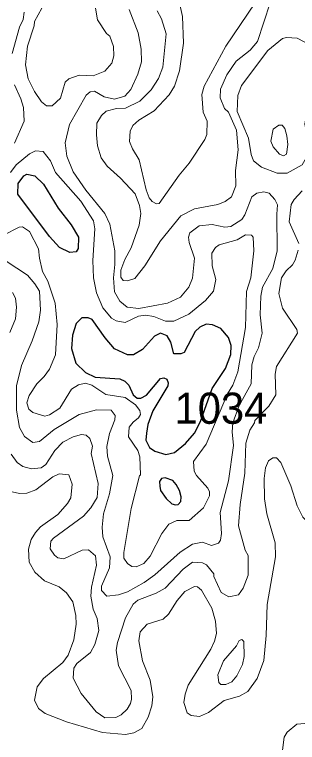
# Model space of a CAD drawing. Extents: x 763.2 to 816.8, y 7896.5 to 7952.7.
# Drawn here: x 765.593 to 767.045, y 7916.968 to 7920.701 of the extents above; entities that cross this region are included whole.
import ezdxf

# ---------------------------------------------------------------- set-up
doc = ezdxf.new("R2010")
doc.units = 0
doc.header["$LTSCALE"] = 0.064
doc.layers.add('1', color=7, linetype='Continuous', lineweight=25)
doc.layers.add('2', color=7, linetype='Continuous', lineweight=13)
doc.layers.add('21', color=7, linetype='Continuous')

msp = doc.modelspace()

# ---------------------------------------------------------------- linework, layer by layer
at = {"layer": '1'}
for points in [[(765.8238, 7919.5064), (765.772, 7919.5624), (765.6108, 7919.7808), (765.6124, 7919.835), (765.6414, 7919.8739), (765.657, 7919.8821), (765.6976, 7919.8744), (765.7419, 7919.8318), (765.8174, 7919.708), (765.8838, 7919.6224), (765.9208, 7919.5603), (765.9195, 7919.5023), (765.9094, 7919.4838), (765.877, 7919.4812)], [(766.5474, 7918.6144), (766.6073, 7918.7834), (766.6763, 7918.8852), (766.7031, 7918.9579), (766.7051, 7919.0038), (766.6911, 7919.0454), (766.6522, 7919.0904), (766.6089, 7919.1101), (766.5769, 7919.1134), (766.5437, 7919.0979), (766.5201, 7919.0763), (766.464, 7918.9686), (766.446, 7918.9611), (766.4112, 7918.9613), (766.3945, 7919.0209), (766.3756, 7919.0529), (766.3414, 7919.0672), (766.3107, 7919.0527), (766.2491, 7918.9834), (766.2032, 7918.9565), (766.1726, 7918.9558), (766.1067, 7918.9874), (766.0581, 7919.044), (765.992, 7919.1372), (765.9704, 7919.1462), (765.9385, 7919.1463), (765.9099, 7919.117), (765.8914, 7919.057), (765.8855, 7918.9891), (765.9078, 7918.9137), (765.9573, 7918.8656), (766.0064, 7918.8423), (766.1338, 7918.8338), (766.16, 7918.8209), (766.1789, 7918.7997), (766.2026, 7918.7515), (766.2216, 7918.7341), (766.2408, 7918.7331), (766.2696, 7918.7494), (766.3424, 7918.8339), (766.3598, 7918.8382), (766.3745, 7918.8313), (766.3807, 7918.8118), (766.3805, 7918.7972), (766.3034, 7918.6683), (766.2764, 7918.5983), (766.2695, 7918.5537), (766.2676, 7918.5176), (766.2861, 7918.4814), (766.3133, 7918.462), (766.3689, 7918.4447), (766.4137, 7918.4558), (766.4703, 7918.5011), (766.5168, 7918.5538)], [(766.4053, 7918.3113), (766.3657, 7918.326), (766.3468, 7918.3224), (766.3369, 7918.3057), (766.3387, 7918.2828), (766.3423, 7918.2601), (766.3705, 7918.2199), (766.3996, 7918.1919), (766.4197, 7918.1869), (766.432, 7918.1887), (766.447, 7918.2032), (766.4485, 7918.2276), (766.4403, 7918.26), (766.4232, 7918.2909)]]:
    msp.add_lwpolyline(points, close=True, dxfattribs=at)
at = {"layer": '2'}
for points in [[(766.4357, 7920.7756), (766.4554, 7920.6923), (766.4602, 7920.5541), (766.4405, 7920.4126), (766.4146, 7920.3344), (766.3868, 7920.2891), (766.3101, 7920.2076), (766.2302, 7920.1604), (766.2008, 7920.1328), (766.1862, 7920.1038), (766.1839, 7920.0496), (766.1987, 7920.0123), (766.2322, 7919.957), (766.2689, 7919.8029), (766.2841, 7919.7619), (766.2989, 7919.7424), (766.3221, 7919.7302), (766.3354, 7919.7316), (766.438, 7919.8782), (766.4885, 7919.9392), (766.5689, 7920.0609), (766.5791, 7920.0857), (766.5814, 7920.1538), (766.5617, 7920.2008), (766.5542, 7920.2917), (766.566, 7920.3344), (766.6768, 7920.5395), (766.8276, 7920.7623)], [(766.9054, 7920.761), (766.84, 7920.564), (766.8024, 7920.5192), (766.7298, 7920.4628), (766.6824, 7920.3929), (766.6493, 7920.3196), (766.6488, 7920.2747), (766.6709, 7920.2197), (766.6909, 7920.2002), (766.7314, 7920.108), (766.741, 7920.0076), (766.7265, 7919.9017), (766.7279, 7919.8223), (766.7065, 7919.7666), (766.6747, 7919.7429), (766.6359, 7919.7273), (766.5161, 7919.7052), (766.4471, 7919.6691), (766.3424, 7919.5416), (766.2626, 7919.4121), (766.2102, 7919.3481), (766.1728, 7919.3358), (766.1514, 7919.3376), (766.1383, 7919.3538), (766.1383, 7919.3897), (766.1592, 7919.445), (766.192, 7919.5041), (766.2327, 7919.6209), (766.2415, 7919.6808), (766.2348, 7919.7224), (766.213, 7919.7814)], [(765.5812, 7920.5014), (765.619, 7920.6361), (765.6369, 7920.6756), (765.6434, 7920.7143)], [(765.7335, 7920.7334), (765.6962, 7920.665), (765.6943, 7920.6428), (765.6599, 7920.5401), (765.6498, 7920.443), (765.6635, 7920.3719), (765.6955, 7920.307), (765.7322, 7920.2542), (765.7566, 7920.2332), (765.7866, 7920.2332), (765.8289, 7920.2728), (765.8524, 7920.3543), (765.8726, 7920.3718), (765.9252, 7920.3902), (765.9972, 7920.388), (766.0563, 7920.4109), (766.0923, 7920.4526), (766.1021, 7920.4899), (766.1008, 7920.5381), (766.0822, 7920.5905), (766.0653, 7920.6049), (766.0186, 7920.6743), (766.0083, 7920.7341)], [(766.1807, 7920.7282), (766.227, 7920.6085), (766.2431, 7920.5244), (766.2449, 7920.4586), (766.2266, 7920.3949), (766.1905, 7920.3167), (766.1588, 7920.2829), (766.1067, 7920.2677), (766.0531, 7920.2788), (766.0032, 7920.3084), (765.9817, 7920.3047), (765.9605, 7920.2884), (765.8759, 7920.1372), (765.8538, 7920.0438), (765.861, 7919.9756), (765.8936, 7919.8953), (765.9598, 7919.8005), (766.0573, 7919.6806), (766.082, 7919.6269), (766.1085, 7919.489), (766.1085, 7919.4187), (766.1003, 7919.3518), (766.1053, 7919.2795), (766.1328, 7919.2309), (766.1717, 7919.2008), (766.231, 7919.1942), (766.3787, 7919.2207), (766.444, 7919.2526), (766.4878, 7919.3028), (766.506, 7919.3499), (766.516, 7919.4526), (766.4888, 7919.5319), (766.4865, 7919.56), (766.4934, 7919.5819)], [(766.0132, 7920.0851), (766.0162, 7920.1443), (766.0391, 7920.1845), (766.0634, 7920.2064), (766.1169, 7920.2194), (766.1633, 7920.2215), (766.2367, 7920.2575), (766.2935, 7920.3156), (766.3325, 7920.3739), (766.3549, 7920.4317), (766.3714, 7920.6019), (766.3475, 7920.6801), (766.3257, 7920.7203)], [(765.5929, 7920.0414), (765.6431, 7920.1549), (765.6386, 7920.2239), (765.6255, 7920.2699), (765.5923, 7920.3403)], [(766.213, 7919.7814), (766.1375, 7919.8618), (766.0688, 7919.9242), (766.0385, 7919.967), (766.0182, 7920.0281), (766.0132, 7920.0851)], [(765.9984, 7919.351), (765.9952, 7919.4408), (766.0048, 7919.6018), (765.9984, 7919.6438), (765.9342, 7919.7447), (765.8039, 7919.8915), (765.778, 7919.9518), (765.7401, 7919.9992), (765.701, 7920.0025), (765.6703, 7919.9864), (765.6024, 7919.9304), (765.5734, 7919.8919)], [(766.759, 7919.6495), (766.7757, 7919.6748), (766.8101, 7919.767), (766.8359, 7919.7854), (766.8718, 7919.7924), (766.8989, 7919.7855), (766.9284, 7919.7529), (766.9431, 7919.7249), (766.9384, 7919.6772), (766.94, 7919.4891), (766.9179, 7919.3984), (766.8654, 7919.3034), (766.8564, 7919.2564), (766.853, 7919.1615), (766.8645, 7919.0667), (766.8449, 7918.9927), (766.8227, 7918.9484), (766.8106, 7918.9046), (766.807, 7918.8068), (766.7459, 7918.6956), (766.7132, 7918.6067), (766.7101, 7918.5615), (766.7164, 7918.4918), (766.6903, 7918.309), (766.6476, 7918.1473), (766.6556, 7918.0395), (766.6503, 7918.0057), (766.6402, 7917.9894), (766.6038, 7917.9784), (766.5582, 7917.9958), (766.5056, 7917.9858), (766.4437, 7917.9434), (766.3137, 7917.8285), (766.2591, 7917.7888), (766.1728, 7917.7409), (766.1275, 7917.7249), (766.0676, 7917.7187), (766.0388, 7917.748), (766.0392, 7917.7701), (766.08, 7917.8632), (766.0838, 7917.9208), (766.0467, 7918.0232), (766.0428, 7918.0724), (766.0495, 7918.1407), (766.0806, 7918.2431)], [(767.0516, 7919.5275), (767.0027, 7919.6387), (767.0125, 7919.7279), (767.0273, 7919.7535), (767.0688, 7919.7977)], [(766.4934, 7919.5819), (766.5407, 7919.6183), (766.6081, 7919.6247), (766.6729, 7919.6101), (766.703, 7919.6136), (766.759, 7919.6495)], [(765.5373, 7919.5692), (765.6169, 7919.6116), (765.6343, 7919.6126), (765.6697, 7919.5884), (765.7163, 7919.5006), (765.7208, 7919.4515), (765.7372, 7919.3832), (765.7642, 7919.3347), (765.8012, 7919.2214), (765.8127, 7919.112), (765.8027, 7918.9566), (765.7724, 7918.8823), (765.7457, 7918.8447), (765.7076, 7918.8079), (765.6678, 7918.7482), (765.6568, 7918.7107), (765.6669, 7918.6767), (765.6864, 7918.6604), (765.7488, 7918.6422), (765.7719, 7918.6484), (765.8256, 7918.6831), (765.8853, 7918.7798), (765.9218, 7918.8016), (765.9571, 7918.8113), (765.9901, 7918.7997), (766.0622, 7918.7519), (766.1603, 7918.7372), (766.214, 7918.699), (766.2362, 7918.6704), (766.2398, 7918.6502), (766.2301, 7918.6328), (766.2015, 7918.6112), (766.181, 7918.5858), (766.1782, 7918.5361), (766.2255, 7918.4662), (766.2366, 7918.4332), (766.2397, 7918.3402), (766.2336, 7918.3355), (766.1914, 7918.1675), (766.1546, 7917.9417), (766.1548, 7917.9124), (766.172, 7917.8865), (766.1949, 7917.8696), (766.2177, 7917.8682), (766.2564, 7917.8864), (766.2899, 7917.9226), (766.3482, 7918.0398), (766.3848, 7918.0877), (766.4262, 7918.1058), (766.4885, 7918.1068), (766.5632, 7918.1716), (766.5931, 7918.2328), (766.5931, 7918.2528), (766.585, 7918.2723), (766.5265, 7918.3374), (766.5147, 7918.3595), (766.5112, 7918.4091), (766.5759, 7918.4972), (766.6854, 7918.7553), (766.7128, 7918.8007), (766.7393, 7918.8697), (766.7775, 7919.0963), (766.7839, 7919.2805), (766.8055, 7919.351), (766.8202, 7919.4894), (766.8168, 7919.5594), (766.8094, 7919.5705), (766.778, 7919.5711), (766.7362, 7919.5459), (766.6432, 7919.5206), (766.6243, 7919.5071), (766.6051, 7919.4781), (766.6067, 7919.4121), (766.6261, 7919.3433), (766.6145, 7919.2831), (766.573, 7919.2346), (766.4871, 7919.165), (766.411, 7919.1295)], [(766.0806, 7918.2431), (766.097, 7918.3379), (766.0694, 7918.4356), (766.0673, 7918.4863), (766.0812, 7918.5525), (766.1081, 7918.6225), (766.11, 7918.6454), (766.0898, 7918.6723), (766.014, 7918.6745), (765.9251, 7918.6503), (765.7963, 7918.5728), (765.7221, 7918.5123), (765.6873, 7918.5062), (765.645, 7918.5371), (765.6194, 7918.5836), (765.6037, 7918.6724), (765.6041, 7918.7977), (765.6289, 7918.9007), (765.6845, 7919.0281), (765.7171, 7919.1261), (765.7272, 7919.1852), (765.7208, 7919.2833), (765.6976, 7919.3208), (765.6592, 7919.3639), (765.4396, 7919.508)], [(766.7661, 7917.7601), (766.7913, 7917.826), (766.7921, 7917.9276), (766.7758, 7917.9541), (766.7429, 7918.079), (766.7509, 7918.1886), (766.7757, 7918.3485), (766.7793, 7918.5029), (766.7998, 7918.5699), (766.8246, 7918.6071), (766.8267, 7918.6197), (766.8972, 7918.693), (766.9333, 7918.7512), (766.9303, 7918.8572), (766.9372, 7918.8966), (767.045, 7919.0674), (767.0422, 7919.0865), (766.9684, 7919.1956), (766.9485, 7919.2715), (766.9632, 7919.3503), (766.9862, 7919.3864), (767.0198, 7919.4174), (767.0338, 7919.4413), (767.0487, 7919.4932)], [(766.1612, 7919.122), (766.1154, 7919.1302), (766.0904, 7919.144), (766.0455, 7919.1973), (766.0135, 7919.2741), (765.9984, 7919.351)], [(765.582, 7919.2752), (765.5974, 7919.2469), (765.604, 7919.2012), (765.5974, 7919.1406), (765.569, 7919.0703)], [(766.411, 7919.1295), (766.3683, 7919.1286), (766.3084, 7919.1532), (766.2646, 7919.1597), (766.2301, 7919.1547), (766.1612, 7919.122)], [(765.5764, 7918.4458), (765.6067, 7918.4042), (765.6358, 7918.3829), (765.6807, 7918.3712), (765.7301, 7918.3773), (765.753, 7918.394), (765.7996, 7918.4661), (765.8407, 7918.5087), (765.8946, 7918.5357), (765.9361, 7918.5479), (765.9611, 7918.5446), (765.98, 7918.5273), (765.9936, 7918.487), (765.9868, 7918.4494), (766.0232, 7918.2962), (766.0176, 7918.2251), (765.9846, 7918.1716), (765.9479, 7918.1281), (765.7925, 7918.0152), (765.78, 7918.0002), (765.7766, 7917.9611), (765.7979, 7917.9288), (765.8151, 7917.9155), (765.8465, 7917.9093), (765.941, 7917.9549), (765.9736, 7917.9563), (766.0086, 7917.9255), (766.0146, 7917.877), (765.9883, 7917.7645), (765.9853, 7917.7185), (765.9967, 7917.6516), (766.0166, 7917.6042), (766.0261, 7917.5426), (766.0048, 7917.47), (765.9824, 7917.4288), (765.9125, 7917.3725), (765.8971, 7917.3492), (765.8939, 7917.2972), (765.9359, 7917.2182), (766.0121, 7917.1246), (766.056, 7917.0941), (766.1137, 7917.0953), (766.1402, 7917.1092), (766.1715, 7917.1388), (766.1886, 7917.1672), (766.1936, 7917.1894), (766.191, 7917.2343), (766.1269, 7917.361), (766.1152, 7917.4413), (766.1217, 7917.48), (766.1622, 7917.6068), (766.2017, 7917.6766), (766.2267, 7917.6976), (766.3207, 7917.7341), (766.3655, 7917.7599), (766.4591, 7917.8568), (766.5068, 7917.8923), (766.5578, 7917.8892), (766.5778, 7917.8785), (766.6159, 7917.8331)], [(767.0427, 7918.1821), (767.0102, 7918.2834), (766.9598, 7918.4035), (766.9366, 7918.4273), (766.9185, 7918.4283), (766.8957, 7918.4117), (766.8806, 7918.3771), (766.8744, 7918.3215), (766.876, 7918.2182), (766.8876, 7918.1408), (766.9299, 7917.991), (766.9318, 7917.9205), (766.889, 7917.6757), (766.8842, 7917.5162), (766.8726, 7917.3881), (766.8377, 7917.2954), (766.7899, 7917.23), (766.748, 7917.2048), (766.6695, 7917.1827), (766.5884, 7917.1218), (766.5431, 7917.1008), (766.4996, 7917.1059), (766.4787, 7917.1204), (766.462, 7917.1736), (766.4683, 7917.2164), (766.4843, 7917.2617), (766.6011, 7917.4467), (766.6195, 7917.4867), (766.6294, 7917.5267), (766.6242, 7917.59), (766.6051, 7917.6569), (766.5521, 7917.7494), (766.5313, 7917.767), (766.5163, 7917.7675), (766.4662, 7917.742), (766.4273, 7917.6953), (766.3833, 7917.6253), (766.3562, 7917.5995), (766.2742, 7917.5744), (766.2371, 7917.5358), (766.2303, 7917.4899), (766.2501, 7917.3874), (766.2897, 7917.288), (766.3023, 7917.2013), (766.2976, 7917.1553), (766.2782, 7917.0969), (766.2464, 7917.0399), (766.2057, 7917.0178), (766.1626, 7917.0085), (766.0454, 7917.0185), (765.8606, 7917.0729), (765.7497, 7917.1157), (765.7163, 7917.1429), (765.6963, 7917.1848), (765.7096, 7917.2538), (765.7416, 7917.2955), (765.8417, 7917.3777), (765.8692, 7917.4157), (765.8968, 7917.4946), (765.9096, 7917.5754), (765.9081, 7917.6199), (765.892, 7917.689), (765.8607, 7917.7358), (765.8222, 7917.7657), (765.747, 7917.7974), (765.697, 7917.841), (765.6681, 7917.8934), (765.6649, 7917.9599), (765.6778, 7918.0085), (765.7003, 7918.0446), (765.7273, 7918.0732), (765.8154, 7918.137), (765.8647, 7918.1928), (765.8817, 7918.2225), (765.8897, 7918.2926), (765.8719, 7918.3407), (765.8222, 7918.3458), (765.7897, 7918.3297), (765.7018, 7918.2637), (765.6568, 7918.2458), (765.6187, 7918.2443), (765.5807, 7918.2537)], [(767.278, 7918.1489), (767.1798, 7918.0768), (767.1413, 7918.0734), (767.1074, 7918.0888), (767.0723, 7918.1237), (767.0427, 7918.1821)], [(766.6159, 7917.8331), (766.6166, 7917.8189), (766.6536, 7917.7376), (766.6921, 7917.7153), (766.7416, 7917.7255), (766.7661, 7917.7601)], [(766.9681, 7916.9276), (766.9764, 7916.9948), (766.9925, 7917.021), (767.0421, 7917.0611), (767.101, 7917.0674)]]:
    msp.add_lwpolyline(points, dxfattribs=at)
for points in [[(767.0831, 7920.1385), (767.0878, 7920.174), (767.172, 7920.314), (767.1964, 7920.3797), (767.2043, 7920.4328), (767.19, 7920.4739), (767.1721, 7920.5033), (767.1469, 7920.5253), (767.0431, 7920.5807), (766.9882, 7920.5841), (766.9682, 7920.5793), (766.8937, 7920.5167), (766.7573, 7920.3374), (766.7384, 7920.2856), (766.7349, 7920.2043), (766.7934, 7920.068), (766.8071, 7919.984), (766.8193, 7919.9518), (766.8612, 7919.919), (766.9408, 7919.8877), (766.9927, 7919.8878), (767.0689, 7919.9312), (767.1026, 7919.9913), (767.1043, 7920.0319)], [(766.9955, 7920.0346), (766.9911, 7920.0792), (766.9794, 7920.117), (766.9662, 7920.1338), (766.949, 7920.1339), (766.9207, 7920.113), (766.9091, 7920.0529), (766.9205, 7920.023), (766.9532, 7919.9849), (766.9736, 7919.9767), (766.989, 7919.986)], [(766.6649, 7917.3859), (766.7329, 7917.4637), (766.746, 7917.4908), (766.7587, 7917.4954), (766.7691, 7917.4859), (766.7709, 7917.4084), (766.7637, 7917.367), (766.7334, 7917.3097), (766.7087, 7917.2791), (766.6769, 7917.265), (766.6514, 7917.2649), (766.6413, 7917.2746), (766.6362, 7917.3155)]]:
    msp.add_lwpolyline(points, close=True, dxfattribs=at)

# ---------------------------------------------------------------- texts
at = {"layer": '21'}
msp.add_text('1034', height=0.16, dxfattribs=at).set_placement((766.4143, 7918.6023))

doc.saveas('drawing.dxf')
